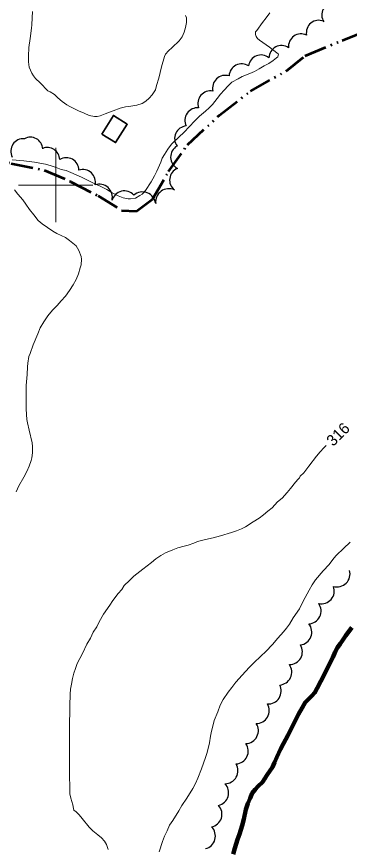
# Model space of a CAD drawing. Extents: x 240591 to 242335, y 5323482 to 5326937.
# Drawn here: x 241789.5 to 241878.9, y 5325422 to 5325645.2 of the extents above; entities that cross this region are included whole.
import ezdxf

# ---------------------------------------------------------------- set-up
doc = ezdxf.new("R2010")
doc.units = 0
doc.header["$LTSCALE"] = 1.2
doc.linetypes.add('DASH_DOUBLE_DOT', pattern=[9.2, 5, -1.2, 0.3, -1.2, 0.3, -1.2])
doc.linetypes.add('LONG_DASHED', pattern=[7.5, 6, -1.5])
for name, color, linetype, lineweight in [('2', 7, 'Continuous', 13), ('31', 7, 'Continuous', 70), ('4', 7, 'DASH_DOUBLE_DOT', 53), ('44', 7, 'Continuous', 25), ('61', 7, 'Continuous', 13)]:
    doc.layers.add(name, color=color, linetype=linetype, lineweight=lineweight)

msp = doc.modelspace()

# ---------------------------------------------------------------- linework, layer by layer
at = {"layer": '2'}
for points in [[(241793.8, 5325646.6), (241793.7, 5325644.9), (241793.6, 5325643), (241793.5, 5325642.1), (241793.1, 5325639.3), (241792.8, 5325636.9), (241792.7, 5325634.6), (241792.7, 5325633.1), (241792.9, 5325631.6), (241793.2, 5325630.8), (241793.6, 5325630), (241794, 5325629.3), (241794.6, 5325628.6), (241795.8, 5325627.4), (241797.9, 5325625.3), (241798.5, 5325625), (241799.7, 5325624.3), (241800.6, 5325623.4), (241801.7, 5325622.4), (241803, 5325621.5), (241803.8, 5325621.1), (241806.1, 5325619.9), (241807.6, 5325619.3), (241809, 5325618.7), (241810.4, 5325618.4), (241811.1, 5325618.4), (241811.9, 5325618.6), (241813.3, 5325619.1), (241815.4, 5325619.9), (241817.3, 5325620.6), (241818.7, 5325621), (241820.2, 5325621.2), (241821.8, 5325621.4), (241823.2, 5325621.9), (241824.2, 5325622.5), (241825.1, 5325623.3), (241825.9, 5325624.2), (241826.8, 5325625.6), (241827.1, 5325626.7), (241827.7, 5325628.7), (241828.4, 5325631.7), (241829.2, 5325634.5), (241829.5, 5325635.1), (241830.3, 5325636), (241831.3, 5325636.9), (241833.2, 5325638.7), (241834, 5325639.8), (241834.5, 5325641), (241834.9, 5325642.3), (241835.1, 5325643.6), (241835.1, 5325644.9), (241834.9, 5325645.5)], [(241857.5, 5325646.2), (241856.5, 5325644.9), (241855.5, 5325643.6), (241854, 5325641.5), (241853.7, 5325641.1), (241853.7, 5325640.4), (241853.8, 5325639.9), (241854.2, 5325639.3), (241854.7, 5325638.9), (241855.6, 5325638.3), (241857.4, 5325637), (241859.4, 5325635.5), (241859.8, 5325635.1), (241859.7, 5325634.4), (241859.3, 5325634.1), (241858.4, 5325633.4), (241857.2, 5325632.6), (241856, 5325632), (241854.6, 5325631.2), (241853.4, 5325630.5), (241852.1, 5325629.9), (241850.1, 5325629.1), (241849, 5325628.5), (241847.3, 5325627.6), (241846.3, 5325626.6), (241845.2, 5325625.5), (241844.3, 5325624.4), (241843.4, 5325623.2), (241842.1, 5325621.6), (241841.2, 5325620.7), (241840.2, 5325619.8), (241838.6, 5325618.5), (241837.1, 5325617), (241836.1, 5325615.9), (241834.2, 5325613.9), (241833.3, 5325613.1), (241831.1, 5325611), (241830.1, 5325609.6), (241829.2, 5325608.2), (241828.6, 5325607.2), (241828.2, 5325606.1), (241827.2, 5325603.7), (241826.5, 5325602.5), (241825.6, 5325600.9), (241824.1, 5325598.5), (241823.2, 5325597.6), (241822.6, 5325597.2), (241821.4, 5325596.5), (241820.1, 5325596.3), (241819.5, 5325596.3), (241818.1, 5325596.6), (241816.8, 5325597.1), (241815.2, 5325597.9), (241813.7, 5325598.8), (241812.1, 5325599.6), (241810.3, 5325600.4), (241808.5, 5325601.3), (241806.9, 5325602.1), (241804.1, 5325603.4), (241802.8, 5325603.9), (241801.5, 5325604.2), (241800.1, 5325604.7), (241798.8, 5325605.2), (241797.3, 5325605.6), (241795.7, 5325605.9), (241794.3, 5325606.1), (241791.4, 5325606.5), (241788.3, 5325606.8)], [(241788.9, 5325598.7), (241789.8, 5325597.6), (241791.2, 5325596), (241792, 5325594.9), (241793, 5325593.4), (241794.1, 5325592), (241795.3, 5325590.5), (241796.4, 5325589.6), (241797.8, 5325588.6), (241799.2, 5325587.6), (241800.3, 5325587), (241802.6, 5325585.9), (241803.7, 5325585.1), (241805.5, 5325583.7)]]:
    msp.add_lwpolyline(points, dxfattribs=at)
at = {"layer": '2', "linetype": 'LONG_DASHED'}
for points in [[(241805.5, 5325583.7), (241806.2, 5325582.4), (241806.8, 5325580.8), (241806.9, 5325580.1), (241806.8, 5325578.6), (241806.6, 5325577.8), (241806.1, 5325576.2), (241805.5, 5325574.7), (241804.7, 5325573.2), (241803.7, 5325571.7), (241802.6, 5325570.2), (241801.5, 5325568.9), (241800.4, 5325567.7), (241799.1, 5325566.4), (241797.9, 5325564.9), (241796.8, 5325563.3), (241795.8, 5325561.7), (241795.2, 5325560.1), (241793.9, 5325557.1), (241793.1, 5325554.8), (241792.8, 5325554), (241792.5, 5325552.2), (241792.4, 5325551.2), (241792.3, 5325549.2), (241792.1, 5325546.2), (241792.1, 5325544.3), (241792.1, 5325542.5), (241792.1, 5325539.9), (241792.2, 5325537.1), (241792.4, 5325536.2), (241792.9, 5325534.2), (241793.7, 5325530.8), (241793.8, 5325529.8), (241793.8, 5325528.1), (241793.6, 5325526.8), (241793.4, 5325526.1), (241792.9, 5325524.6), (241792.2, 5325523.1), (241791.4, 5325521.6), (241790.1, 5325519.3), (241789.4, 5325517.7)], [(241872.6, 5325530.1), (241872, 5325529.5), (241871, 5325528.4), (241870, 5325527.2), (241868, 5325524.6), (241866.6, 5325522.8), (241865.7, 5325521.9), (241865.5, 5325521.4), (241865.1, 5325521.1), (241864.4, 5325520.3), (241863.1, 5325518.6), (241862.2, 5325517.5)], [(241862.2, 5325517.5), (241860.8, 5325516), (241859.6, 5325515), (241858.1, 5325513.4), (241857, 5325512.5), (241855.8, 5325511.5), (241854.6, 5325510.6), (241853, 5325509.6), (241851, 5325508.3), (241849.9, 5325507.7), (241848.6, 5325507.2), (241847.2, 5325506.8), (241844.3, 5325505.9), (241842.3, 5325505.3), (241841, 5325505.1), (241839.2, 5325504.6), (241838.1, 5325504.3), (241837.1, 5325503.9), (241835.6, 5325503.4), (241834.5, 5325503.1), (241832.8, 5325502.6), (241831.5, 5325502.1), (241829.5, 5325501.3), (241828.2, 5325500.6), (241826.9, 5325499.7), (241825.7, 5325498.7), (241823.4, 5325496.9), (241821, 5325495), (241819.8, 5325493.9), (241818.4, 5325492.5), (241817.8, 5325491.5), (241816.8, 5325490.4), (241815.3, 5325488.5), (241814.5, 5325487.3), (241812.8, 5325484.8), (241811.7, 5325482.8), (241811, 5325481.4), (241810.1, 5325480), (241809.3, 5325478.4), (241808.4, 5325476.8), (241807.2, 5325474.3), (241805.8, 5325471.6), (241805.3, 5325470.3), (241804.9, 5325469), (241804.5, 5325467.6), (241804.2, 5325466.1), (241804, 5325464.7), (241803.9, 5325463.4), (241803.8, 5325460.2), (241803.8, 5325458.5), (241803.7, 5325455.8), (241803.7, 5325453), (241803.7, 5325450.3), (241803.7, 5325447.3), (241803.7, 5325444.2), (241803.7, 5325441.5), (241803.8, 5325438.3), (241803.8, 5325436.6), (241804.1, 5325435.5), (241804.6, 5325433.7), (241804.8, 5325432.7), (241804.9, 5325432.2), (241805.5, 5325431.8), (241806.3, 5325431), (241807.1, 5325430), (241809, 5325427.7), (241810, 5325426.7), (241811.3, 5325425.6), (241812.3, 5325424.8), (241813.1, 5325423.9), (241813.6, 5325423), (241814.1, 5325421.7)], [(241879.1, 5325504.2), (241877.3, 5325502.5), (241875.4, 5325500.7), (241874.7, 5325499.9), (241873.4, 5325498.2), (241871.8, 5325496.5), (241869.8, 5325494.1), (241868.9, 5325492.7), (241868.1, 5325491.3), (241867, 5325489.3), (241865.8, 5325487.1), (241865.5, 5325486.3)], [(241865.5, 5325486.3), (241863.8, 5325483.9), (241862.8, 5325482.2), (241862, 5325481.1), (241861.2, 5325480.1), (241859.7, 5325478.4), (241858.2, 5325476.7), (241856.4, 5325474.8), (241855.1, 5325473.6), (241853.2, 5325471.8), (241852, 5325470.5), (241850.1, 5325468.5), (241848.4, 5325466.6), (241847.3, 5325465.2), (241846.3, 5325463.9), (241845, 5325461.9), (241844.2, 5325460.4), (241843.5, 5325458.6), (241842.6, 5325456.3), (241842.2, 5325454.8), (241841.8, 5325453.4), (241841.6, 5325452.1), (241841.3, 5325450.3), (241840.7, 5325447.7), (241840.2, 5325446.4), (241839.2, 5325443.3), (241838.2, 5325440.8), (241837.5, 5325439.4), (241836.8, 5325438.1), (241835.2, 5325435.5), (241833.9, 5325433.5), (241833.1, 5325432.1), (241831.5, 5325429.5), (241830.6, 5325428.2), (241829.9, 5325426.7), (241829.2, 5325425.3), (241828.7, 5325423.8), (241827.8, 5325421.1)]]:
    msp.add_lwpolyline(points, dxfattribs=at)
at = {"layer": '31', "lineweight": 35}
msp.add_lwpolyline([(241812.4, 5325613.7), (241815.5, 5325618.7), (241819.2, 5325616.3), (241816.1, 5325611.4)], close=True, dxfattribs=at)
at = {"layer": '4'}
for points in [[(241867, 5325634.7), (241876.9, 5325638.8), (241890.3, 5325644.1), (241907.6, 5325646.3), (241921, 5325643.5), (241932.5, 5325637), (241942.7, 5325628.7), (241952.9, 5325617.7), (241959.3, 5325608.1), (241966.6, 5325598.7), (241973.6, 5325588.4), (241979.4, 5325581.4), (241983.2, 5325576.1), (241987, 5325571.6)], [(241735.2, 5325601.2), (241738.9, 5325613.3), (241742.4, 5325622.2), (241745.9, 5325625.4), (241749.4, 5325626.4), (241752.7, 5325626.1), (241758.6, 5325622), (241766.8, 5325616.6), (241775.5, 5325611.2), (241781.8, 5325607.6), (241788, 5325605.8), (241796.9, 5325604), (241804.1, 5325600.9), (241811.4, 5325597.1), (241817.7, 5325593.2), (241821.7, 5325593), (241826, 5325596.2), (241830.3, 5325603.6), (241835.4, 5325610.8), (241844, 5325618.8), (241852.3, 5325625.2), (241861.9, 5325630.6), (241867, 5325634.7)]]:
    msp.add_lwpolyline(points, dxfattribs=at)
at = {"layer": '4', "linetype": 'Continuous', "lineweight": 90}
msp.add_lwpolyline([(241847.7, 5325420.4), (241848.1, 5325422), (241848.8, 5325424.4), (241849.4, 5325425.8), (241850.1, 5325428.1), (241850.5, 5325429.8), (241851.1, 5325432.4), (241851.6, 5325434), (241852.2, 5325435.5), (241852.8, 5325436.8), (241853.6, 5325437.8), (241854.4, 5325438.7), (241855.5, 5325439.8), (241856.2, 5325440.7), (241856.8, 5325441.7), (241858.2, 5325443.8), (241858.8, 5325445), (241859.4, 5325446.5), (241860.4, 5325448.6), (241861.2, 5325450.1), (241862.3, 5325452.3), (241863.5, 5325454.6), (241864.2, 5325456), (241865.2, 5325458), (241866.2, 5325459.7), (241867, 5325461.1), (241868, 5325462.1), (241868.8, 5325462.9), (241869.6, 5325463.8), (241870.2, 5325465), (241871.2, 5325466.9), (241871.9, 5325468.2), (241873, 5325470.4), (241874.4, 5325473.2), (241875.1, 5325474.7), (241875.7, 5325475.9), (241876.4, 5325476.9), (241877, 5325477.8), (241877.9, 5325479.1), (241879.5, 5325481.3)], dxfattribs=at)
at = {"layer": '44'}
for centre, radius, start, end in [((241845.522, 5325626.042), 3.403, 72.06445, 193.98568), ((241835.322, 5325612.483), 3.388, 94.60057, 216.25502), ((241865.3, 5325480.038), 3.478, 277.43805, 39.06426)]:
    msp.add_arc(centre, radius, start, end, dxfattribs=at)
for centre, major_axis, ratio, start_param, end_param in [((241874.81, 5325645.65), (-2.897, -1.683), 0.999868, 4.1862291, 6.3384695), ((241870.652, 5325640.874), (-3.245, -0.837), 0.999701, 4.0639044, 6.2181039), ((241865.885, 5325637.216), (-1.487, 3.029), 0.999822, 5.3741264, 7.5031738), ((241860.647, 5325634.055), (-1.55, 3.003), 0.999537, 5.215249, 7.3466631), ((241855.149, 5325631.548), (-1.26, 3.122), 0.999302, 5.2171822, 7.3478196), ((241849.935, 5325629.163), (-0.141, -3.364), 0.999983, 2.5929553, 4.7195905), ((241841.555, 5325621.909), (-2.577, 2.188), 0.998533, 5.2175228, 7.3442729), ((241838.075, 5325617.366), (-2.252, 2.519), 0.999926, 5.4602132, 7.5865496), ((241793.19, 5325609.477), (0.182, 3.353), 0.999508, 4.8467779, 6.8299793), ((241791.285, 5325609.103), (0.411, -3.323), 0.999879, 2.9232682, 5.0783309), ((241797.721, 5325606.719), (-3.005, 1.483), 0.999855, 3.6361212, 5.5440222), ((241834.321, 5325607.495), (-3.445, 0.21), 0.999391, 5.2987079, 7.4260489), ((241802.848, 5325603.963), (-2.887, -1.761), 0.999983, 2.5959246, 4.7184604), ((241807.313, 5325600.784), (2.255, 2.498), 0.999994, 5.217567, 7.3452393), ((241833.921, 5325601.343), (-3.283, 0.621), 0.998583, 5.2732387, 7.3945784), ((241811.723, 5325596.721), (-3.309, -1.103), 0.999984, 2.5911648, 4.7213019), ((241818.435, 5325594.986), (0.325, 3.431), 0.999962, 5.5467054, 7.6710911), ((241823.289, 5325594.554), (1.714, 3.161), 0.999783, 5.3475561, 7.4772958), ((241830.392, 5325595.455), (-2.085, 2.893), 0.999583, 5.2186271, 7.3435955), ((241875.574, 5325495.63), (2.443, -2.472), 0.999951, 5.2227278, 7.3485388), ((241871.339, 5325491.093), (2.642, -2.272), 0.999654, 5.2204098, 7.344361), ((241867.799, 5325485.692), (2.675, -2.207), 0.999929, 5.460037, 7.5835949), ((241862.791, 5325474.779), (3.019, -1.709), 0.999995, 5.2184414, 7.3473663), ((241859.93, 5325469.296), (2.923, -1.879), 0.999767, 5.3500358, 7.4729989), ((241857.092, 5325464.211), (0.158, 3.465), 0.999995, 3.1202421, 5.2434391), ((241853.881, 5325458.97), (2.795, -2.058), 0.99969, 5.3352719, 7.4565507), ((241850.96, 5325453.566), (-0.207, 3.463), 0.999995, 3.1193029, 5.2438998), ((241848.248, 5325448.113), (2.958, -1.812), 0.999603, 5.3170438, 7.4431865), ((241845.466, 5325442.828), (3.046, -1.703), 0.999091, 5.2171842, 7.3431332), ((241842.982, 5325436.904), (3.329, -0.971), 0.999995, 5.2165367, 7.3456537), ((241841.186, 5325431.167), (3.224, -1.298), 0.999146, 5.2900166, 7.4106973), ((241839.416, 5325425.295), (3.343, -0.936), 0.999804, 5.2217982, 7.3460076)]:
    msp.add_ellipse(centre, major_axis=major_axis, ratio=ratio, start_param=start_param, end_param=end_param, dxfattribs=at)
at = {"layer": '61'}
for points in [[(241800, 5325610), (241800, 5325600), (241800, 5325590)], [(241790, 5325600), (241800, 5325600), (241810, 5325600)]]:
    msp.add_lwpolyline(points, dxfattribs=at)

# ---------------------------------------------------------------- texts
at = {"layer": '2'}
msp.add_text('316', height=3, rotation=44.68, dxfattribs=at).set_placement((241874.5, 5325529.7))

doc.saveas('drawing.dxf')
